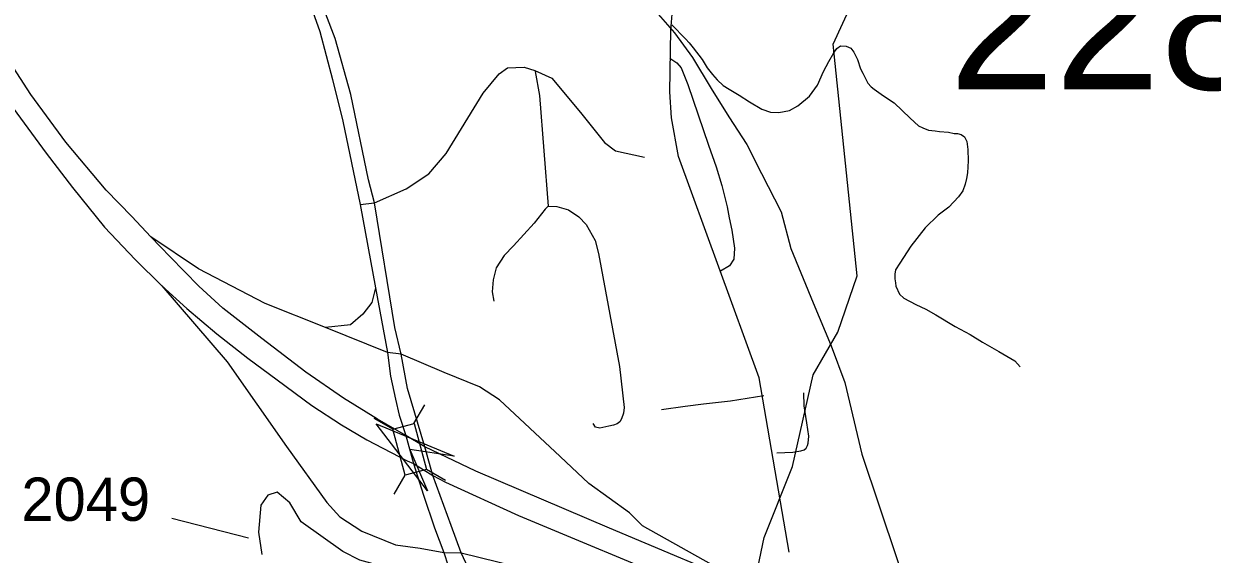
# Model space of a CAD drawing. Extents: x 884530 to 1028605, y 526725 to 653634.
# Drawn here: x 953521 to 956954, y 618482 to 620013 of the extents above; entities that cross this region are included whole.
import ezdxf

# ---------------------------------------------------------------- set-up
doc = ezdxf.new("R2010")
doc.units = 0
for name, color, linetype in [('Exist Hydrographic Creek Single Shore', 7, 'Continuous'), ('Exist Railroad Mainline', 7, 'Continuous'), ('Exist Road Non-System Type 51', 7, 'Continuous'), ('Exist Road Primary Interstate Divided Center Attributed', 7, 'Continuous'), ('Exist Road Primary Interstate Ramp 1 Lane Attributed', 7, 'Continuous'), ('Exist Road Primary Interstate Structure Standard Bridge CELL', 7, 'Continuous'), ('Exist Road Primary US Divided Attributed', 7, 'Continuous'), ('Exist Road Secondary Structure Standard Bridge Attributed CELL', 7, 'Continuous'), ('Exist Road Secondary Structure Standard Bridge Number Label', 7, 'Continuous'), ('Exist Road Secondary Type 41 Attributed', 7, 'Continuous'), ('Exist Road Secondary Type 51 Attributed', 7, 'Continuous'), ('Exist Road Secondary Type 51 Label', 7, 'Continuous'), ('Exist Road Secondary Type 51 Number Label', 7, 'Continuous')]:
    doc.layers.add(name, color=color, linetype=linetype)

msp = doc.modelspace()

# ---------------------------------------------------------------- linework, layer by layer
at = {"layer": 'Exist Hydrographic Creek Single Shore'}
msp.add_lwpolyline([(954264, 616182.5), (954609.8, 616676.3), (954876.5, 617105.3), (955024.2, 617339.6), (955215.1, 617422.5), (955352, 617400.9), (955449.3, 617440.5), (955600.6, 617631.6), (955648.1, 617746), (955622.2, 617953.2), (955582.4, 618006.5), (955599.2, 618239.2), (955659.6, 618530), (955742, 618735.1), (955801.5, 618999.7), (955872.6, 619123), (955928.5, 619286), (955859.2, 619954.5), (955992.5, 620246.5), (956289.5, 620516)], dxfattribs=at)
at = {"layer": 'Exist Railroad Mainline'}
msp.add_lwpolyline([(955333.3, 620063.9), (955400.4, 619987.7), (955452.4, 619915.8), (955506.4, 619826.7), (955557.3, 619744.3), (955609.5, 619664.5), (955652.5, 619581), (955708.7, 619470.9), (955736.8, 619364.4), (955801.5, 619207.6), (955853, 619083.5), (955892.8, 618977.7), (955941.8, 618770.5), (956145.2, 618165.6)], dxfattribs=at)
at = {"layer": 'Exist Road Non-System Type 51'}
for points in [[(955392.6, 620010.6), (955432.9, 619970.1), (955442.7, 619958), (955454.3, 619944.1), (955480.4, 619909.9), (955494.8, 619886.5), (955510.1, 619867.2), (955523.8, 619851.9), (955541.6, 619835.7), (955558.6, 619824.5), (955587.6, 619807.4), (955617.2, 619788.3), (955652.7, 619767.3), (955677.7, 619758.4), (955701.8, 619757.6), (955733.2, 619763.3), (955757.4, 619776.1), (955790.4, 619804.3), (955813.8, 619836.6), (955830.7, 619876), (955846.8, 619905), (955860.5, 619929.2), (955869.4, 619942.1), (955879.9, 619950.1), (955896.7, 619948.5), (955910.5, 619942.9), (955918.5, 619931.6), (955929.8, 619910.6), (955937.8, 619883.3), (955944.3, 619870.4), (955952.4, 619855.1), (955959.6, 619842.2), (955968.4, 619831.7), (955977.2, 619824.5), (956004.6, 619805.7), (956035.3, 619785.2), (956081.2, 619741.2), (956105.7, 619718.8), (956118.4, 619713), (956134.4, 619706), (956153.7, 619704.5), (956166.6, 619702.9), (956192.4, 619700.5), (956208.4, 619697.1), (956218.1, 619696.4), (956228.6, 619694), (956238.3, 619686.8), (956245.5, 619673.9), (956248, 619650.5), (956248.7, 619617.4), (956247.2, 619582.8), (956244, 619566.8), (956240.7, 619550.6), (956233.4, 619531.3), (956221.3, 619513.6), (956193.2, 619483.8), (956162.6, 619460.4), (956124.6, 619424.2), (956083.6, 619371.8), (956051.4, 619322.7), (956039.3, 619302.6), (956037, 619290.5), (956037, 619277.5), (956038.7, 619265.7), (956040.5, 619255.4), (956050.7, 619233.2), (956063.5, 619221.2), (956098, 619203.3), (956126.8, 619189.2), (956156, 619173.3), (956211.7, 619139), (956254.4, 619115.9), (956290.6, 619093.9), (956337.4, 619067.3), (956383.9, 619040.2), (956399.4, 619023.1)], [(955387, 619913.9), (955407.9, 619901), (955420, 619886.5), (955439.3, 619838.2), (955498.8, 619663.4), (955521, 619600.5), (955537, 619546.7), (955552.6, 619485.1), (955558.7, 619453.6), (955566.6, 619418), (955574.3, 619365.7), (955572.5, 619334), (955559.7, 619314.2), (955534, 619298.8)], [(954534.1, 619496.6), (954625.3, 619536.9), (954691.5, 619579.8), (954741, 619638.8), (954848.3, 619813.5), (954894.3, 619869), (954917.9, 619886.7), (954966.3, 619887.8), (954996.9, 619878.4), (955046.5, 619856), (955128.8, 619757.2), (955198.8, 619670.4), (955230.5, 619646.5), (955314.2, 619628.8)], [(954998.7, 619876), (955010.3, 619805.9), (955036, 619487)], [(954492.7, 619491.6), (954534.1, 619496.6)], [(955036, 619487), (955027.2, 619477.8), (954995.2, 619438), (954935.9, 619372.6), (954908.3, 619344.2), (954885.7, 619308.8), (954876.6, 619273.9), (954874.1, 619239.1), (954878.6, 619212.3)], [(955036, 619487), (955060.7, 619485.6), (955094.6, 619476.5), (955124.3, 619456), (955145.8, 619433.7), (955171.8, 619387.5), (955181.4, 619350.2), (955241.6, 619023.6), (955255.3, 618905.2), (955253.6, 618888.9), (955247.5, 618872.6), (955242.4, 618864.1), (955235.5, 618858.1), (955224.2, 618854.8), (955211.5, 618852.1), (955185, 618846.1), (955172.9, 618848.6), (955166.1, 618859.7)], [(955659.2, 618939.5), (955562.3, 618924.1), (955484.3, 618915.5), (955431.1, 618908.6), (955363.3, 618898.4)], [(955696, 618774.2), (955742.2, 618776.4), (955765.7, 618780.7), (955775, 618783.5), (955780.7, 618787.8), (955785, 618795.6), (955787, 618802.7), (955788.5, 618822.7), (955782.8, 618861.1), (955775.6, 618910.2), (955774.3, 618947.9)]]:
    msp.add_lwpolyline(points, dxfattribs=at)
at = {"layer": 'Exist Road Primary Interstate Divided Center Attributed'}
for points in [[(952674.8, 621209.9), (952846.4, 620900.7), (953167.1, 620320.2), (953335.8, 620015.3), (953421.7, 619871.9), (953458.9, 619813.5), (953585.9, 619639.8), (953662, 619540.6), (953754.6, 619425.9), (953842.8, 619333.3), (953919.9, 619257.2)], [(953888.2, 619398.3), (953832.8, 619456.8), (953759, 619532.9), (953642.2, 619671.8), (953541.9, 619809.6), (953440.5, 619964.6), (953335.8, 620142.1), (953229.9, 620337.8), (952880.5, 620969.1), (952747.4, 621224.1)], [(954625, 618825.1), (954542.7, 618871.8), (954444.6, 618932.5), (954335.4, 619007.5), (954208.7, 619104.5), (954096.3, 619192.2), (954026.8, 619256.1), (953944.2, 619340.5), (953888.2, 619398.3)], [(953919.9, 619257.2), (953991.6, 619191), (954078.6, 619118.3), (954167.9, 619047.7), (954252.8, 618985.4), (954353.1, 618911.5), (954439, 618855.3), (954511.8, 618812.3), (954628.6, 618751.6), (954646.5, 618743.9)], [(954679.7, 618792), (954625, 618825.1)], [(955643.1, 618376.4), (955212.8, 618557), (954827, 618721.9), (954679.7, 618792)], [(954646.5, 618743.9), (954702.9, 618709.1)], [(954702.9, 618709.1), (954738.8, 618689.9), (954950.5, 618594), (955439.8, 618389.4), (955733, 618254.7)]]:
    msp.add_lwpolyline(points, dxfattribs=at)
at = {"layer": 'Exist Road Primary Interstate Ramp 1 Lane Attributed'}
for points in [[(954392.9, 619136.1), (954218, 619206.2), (954025.9, 619305.8), (953888.2, 619398.3)], [(953919.9, 619257.2), (954108.9, 619037.7), (954279.6, 618793.3), (954396, 618631.6), (954433.9, 618589.7), (954497.7, 618548.9), (954595, 618508.6), (954666.1, 618499.1), (954734.3, 618487.3)], [(954537.5, 619251.2), (954526.2, 619208.6), (954500.1, 619175.3), (954464.6, 619144.5), (954392.9, 619136.1)], [(954571.3, 619064.8), (954392.9, 619136.1)], [(954611.5, 619059.1), (954571.3, 619064.8)], [(955643.1, 618376.4), (955308.1, 618564.3), (955301, 618571.3), (955270.7, 618601.6), (955153.1, 618686.2), (955070.2, 618764.1), (954895.3, 618928), (954837.4, 618965.5), (954735.2, 619006.5), (954611.5, 619059.1)], [(954734.3, 618487.3), (954784.9, 618486.1)], [(954784.9, 618486.1), (955000.4, 618432.7)]]:
    msp.add_lwpolyline(points, dxfattribs=at)
at = {"layer": 'Exist Road Primary Interstate Structure Standard Bridge CELL'}
for p, q in [((954647.9, 618858.9), (954679.2, 618913.2)), ((954587.3, 618842.6), (954533, 618874)), ((954738.9, 618695.1), (954684.5, 618726.5)), ((954591.2, 618655.6), (954622.6, 618709.9))]:
    msp.add_line(p, q, dxfattribs=at)
msp.add_lwpolyline([(954622.6, 618709.9), (954587, 618842.6), (954649, 618859.2), (954684.5, 618726.5)], close=True, dxfattribs=at)
at = {"layer": 'Exist Road Primary US Divided Attributed'}
msp.add_line((954625, 618825.1), (954646.5, 618743.9), dxfattribs=at)
for points in [[(954534.1, 619496.6), (954516.8, 619563.1), (954465.4, 619809.5), (954420.5, 619970.8), (954339.4, 620182.9), (954302, 620215.7)], [(954302, 620215.7), (954319.6, 620139.6), (954332, 620116.1), (954375.9, 619990.9), (954413.3, 619852.1), (954443, 619732), (954492.7, 619491.6)], [(954492.7, 619491.6), (954537.5, 619251.2)], [(954611.5, 619059.1), (954593.2, 619136.3), (954534.1, 619496.6)], [(954537.5, 619251.2), (954571.3, 619064.8)], [(954571.3, 619064.8), (954580.3, 618995.9), (954595.2, 618929.6), (954605.1, 618883.2), (954625, 618825.1)], [(954679.7, 618792), (954629, 618960.1), (954611.5, 619059.1)], [(954702.9, 618709.1), (954679.7, 618792)], [(954646.5, 618743.9), (954676, 618652.2), (954707.6, 618557.8), (954734.3, 618487.3)], [(954784.9, 618486.1), (954755.2, 618564.7), (954702.9, 618709.1)], [(954734.3, 618487.3), (954759.9, 618409.5), (954835.4, 618233.6), (954915.6, 618106.7), (954989.9, 617987.5), (955138.9, 617806.2)], [(954868.9, 618304), (954784.9, 618486.1)]]:
    msp.add_lwpolyline(points, dxfattribs=at)
at = {"layer": 'Exist Road Secondary Structure Standard Bridge Attributed CELL'}
msp.add_lwpolyline([(954687.5, 618665.3), (954539.1, 618858.8), (954764.3, 618765.4), (954635.8, 618784.5)], close=True, dxfattribs=at)
at = {"layer": 'Exist Road Secondary Type 41 Attributed'}
msp.add_lwpolyline([(954748.1, 618238.3), (954687.4, 618342.8), (954661.1, 618381.8), (954630.1, 618408.9), (954562.4, 618445.8), (954491.4, 618464.4), (954442.3, 618489.8), (954322.6, 618575.5), (954289.4, 618630.2), (954252.9, 618660.8), (954225.8, 618652.3), (954205.5, 618623.5), (954198.7, 618545.7), (954208.9, 618481.3)], dxfattribs=at)
at = {"layer": 'Exist Road Secondary Type 51 Attributed'}
for points in [[(955390.3, 619995.1), (955404.9, 620169.2), (955474.3, 620385.1), (955566.4, 620600.3), (955586.9, 620719.6), (955569.8, 620845.8), (955484.7, 621046.9), (955440.4, 621166.2), (955404.6, 621296.7), (955406.3, 621478.2), (955455.6, 621687.8), (955501.3, 621896.1), (955532.4, 621981.1), (955696, 622222.5), (955783.5, 622361), (955943.7, 622550.5), (956082.1, 622761.9), (956140.4, 622864), (956213.3, 623141), (956242.4, 623381.6), (956252.1, 623568.1)], [(955732.4, 618487.9), (955645, 618990.9), (955412.2, 619630.6), (955392.1, 619741.5), (955387.3, 619817), (955390.3, 619995.1)]]:
    msp.add_lwpolyline(points, dxfattribs=at)
at = {"layer": 'Exist Road Secondary Type 51 Label'}
msp.add_lwpolyline([(953948.4, 618586.4), (954170.3, 618529.5)], dxfattribs=at)

# ---------------------------------------------------------------- texts
at = {"layer": 'Exist Road Secondary Structure Standard Bridge Number Label'}
msp.add_text('228', height=410.1, dxfattribs=at).set_placement((956193.9, 619823.9))
at = {"layer": 'Exist Road Secondary Type 51 Number Label'}
msp.add_text('2049', height=125, dxfattribs=at).set_placement((953514.2, 618578.3))

doc.saveas('drawing.dxf')
